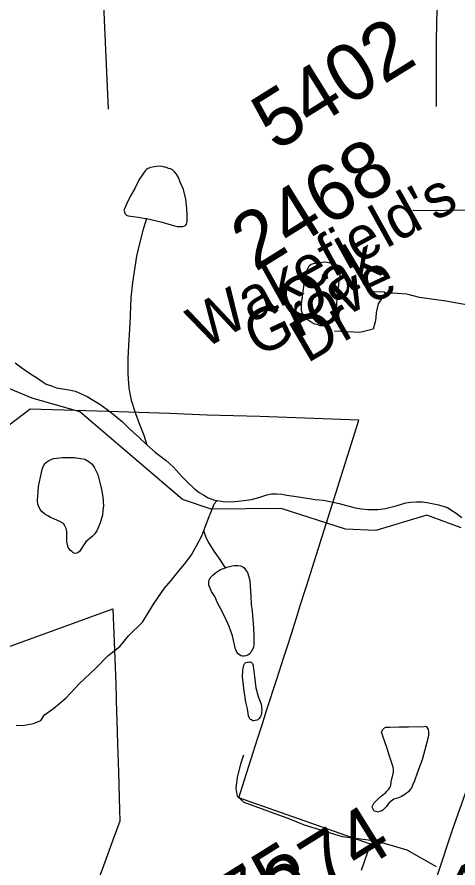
# Model space of a CAD drawing. Extents: x 2001466 to 31450019, y -30647475 to 847247.
# Drawn here: x 2199163 to 2201103, y 763287 to 767032 of the extents above; entities that cross this region are included whole.
import ezdxf

# ---------------------------------------------------------------- set-up
doc = ezdxf.new("R2010")
doc.units = 0
for name, color, linetype in [('Exist Boundary Political City Limit New', 7, 'Continuous'), ('Exist Hydrographic Creek Single Shore', 7, 'Continuous'), ('Exist Hydrographic Misc Water Feature', 7, 'Continuous'), ('Exist Road Non-System Type 51', 7, 'Continuous'), ('Exist Road Secondary Mileage Hundredths English Label', 7, 'Continuous'), ('Exist Road Secondary Type 51 Attributed', 7, 'Continuous'), ('Exist Road Secondary Type 51 Label', 7, 'Continuous'), ('Exist Road Secondary Type 51 Number Label', 7, 'Continuous'), ('Map Preparation Boundary City Limit Buffer Line', 7, 'Continuous')]:
    doc.layers.add(name, color=color, linetype=linetype)

msp = doc.modelspace()

# ---------------------------------------------------------------- linework, layer by layer
at = {"layer": 'Exist Boundary Political City Limit New'}
for points in [[(2200679.2, 763276.9), (2200718.8, 763391.8), (2200664.2, 763410.9), (2200139, 763595.7), (2200164.5, 763675.2), (2200183.5, 763734.7), (2200202.5, 763794.7), (2200221.8, 763855.4), (2200241.5, 763917), (2200261.2, 763979.4), (2200305.5, 764118.2), (2200337.2, 764214.3), (2200352.5, 764262.3), (2200371.5, 764321.7), (2200391.2, 764383.7), (2200410.8, 764445.6), (2200432.8, 764514.1), (2200438, 764530.9), (2200666.8, 765257.4), (2200231.8, 765273.9), (2200000, 765279.3), (2199834, 765287.2), (2199563.5, 765295.2), (2199221.2, 765306.2), (2198818.2, 765000)], [(2198313.8, 763964.7), (2199584.2, 764427.9), (2199597.2, 764096.9), (2199601.2, 763967.4), (2199602.2, 763936.9), (2199605.2, 763831.4), (2199609, 763708.6), (2199614, 763542.9), (2199615.5, 763492.9), (2199586.8, 763414.1), (2199543.8, 763296.7), (2199506, 763193.4)]]:
    msp.add_lwpolyline(points, dxfattribs=at)
at = {"layer": 'Exist Hydrographic Creek Single Shore'}
msp.add_lwpolyline([(2201117, 764784.1), (2200965.9, 764839.8), (2200742, 764772.2), (2200607.9, 764778.2), (2200324.9, 764869.3), (2200016.9, 764865.8), (2199891, 764907.8), (2199438.9, 765294.3), (2199229.9, 765354.3), (2199013, 765444), (2198688, 765447.5), (2198537.1, 765588.4), (2198326.9, 765871.5)], dxfattribs=at)
at = {"layer": 'Exist Hydrographic Misc Water Feature'}
for points in [[(2199732.1, 766145), (2199802.2, 766129.5), (2199856.2, 766112), (2199868.1, 766109.8), (2199884.3, 766110.2), (2199892.5, 766110.2), (2199900.5, 766112.2), (2199904.1, 766114.1), (2199908.2, 766120.4), (2199910.3, 766126.1), (2199912.1, 766133.9), (2199912.1, 766144.1), (2199911.9, 766158.3), (2199909.7, 766188.3), (2199905.2, 766230.3), (2199895.1, 766272), (2199883, 766301.8), (2199872.6, 766327.8), (2199864.8, 766339.9), (2199856.6, 766349.7), (2199850.4, 766355.9), (2199846.9, 766359.7), (2199838.5, 766363.7), (2199830.3, 766365.4), (2199820.5, 766369.3), (2199812.7, 766371.3), (2199802.4, 766373.2), (2199790.3, 766375.4), (2199778.7, 766373.2), (2199766.6, 766373), (2199758.6, 766370.9), (2199750.2, 766369), (2199744.8, 766366.9), (2199738.5, 766365), (2199732.7, 766360.7), (2199728.6, 766356.8), (2199722.7, 766348.8), (2199716.7, 766340.8), (2199701.1, 766316.7), (2199681.3, 766276.4), (2199661.2, 766242.5), (2199645.6, 766210.3), (2199635.9, 766188.2), (2199633.7, 766182.1), (2199635.9, 766174.5), (2199638, 766166.4), (2199644.1, 766160.2), (2199648, 766158.4), (2199651.9, 766156.2), (2199696, 766150.8), (2199728.2, 766144.7), (2199732.1, 766145)], [(2199732.1, 766145), (2199716.5, 766092.9), (2199702.8, 766040.6), (2199689, 765978.6), (2199671.8, 765862.8), (2199664.2, 765796.6), (2199658.9, 765682.6), (2199654, 765586.4), (2199650.7, 765528.5), (2199650.9, 765460.7), (2199655.4, 765398.7), (2199665.7, 765344.9), (2199683.9, 765286.9), (2199700.1, 765243.1), (2199720.8, 765191.3), (2199735, 765149.4)], [(2200570.2, 765802.9), (2200568.5, 765752.9), (2200566.7, 765739), (2200564.6, 765724.7), (2200556.6, 765706.8), (2200549, 765696.6), (2200542.9, 765688.6), (2200533.2, 765680.7), (2200525, 765674.7), (2200510.9, 765672.3), (2200497, 765672.4), (2200486.9, 765676.4), (2200473.2, 765680.1), (2200460.9, 765686), (2200439.1, 765699.8), (2200428.9, 765707.8), (2200422.7, 765713.6), (2200418.6, 765725.6), (2200414.7, 765739.6), (2200414.3, 765755.9), (2200414.5, 765769.6), (2200420.3, 765813.8), (2200427.4, 765867.9), (2200435.4, 765907.7), (2200439.7, 765918), (2200443.4, 765928), (2200449, 765936), (2200457.2, 765944.1), (2200473.2, 765948.2), (2200493.3, 765952.1), (2200517, 765954.5), (2200527.5, 765952.6), (2200539, 765950.4), (2200557.2, 765944.8), (2200567.3, 765938.8), (2200575.3, 765930.7), (2200579.2, 765918.8), (2200581.4, 765908.7), (2200583.3, 765895.1), (2200577.7, 765856.9), (2200575.9, 765832.9), (2200570.2, 765802.9)], [(2199154.5, 765509.3), (2199184.4, 765487.4), (2199213.1, 765467.6), (2199257.2, 765439.8), (2199273.2, 765428.1), (2199291.2, 765416.1), (2199315.4, 765408.3), (2199337.4, 765400.5), (2199399.7, 765389.1), (2199419.4, 765384.9), (2199439.3, 765377), (2199471.7, 765361.6), (2199497.7, 765345.5), (2199527.7, 765328), (2199559.9, 765304), (2199594.1, 765278.2), (2199626.5, 765250.6), (2199660.3, 765216.6), (2199698.5, 765182.9), (2199735, 765149.4)], [(2199735, 765149.4), (2199773.1, 765115.7), (2199819.5, 765079.9), (2199849.4, 765052.2), (2199890, 765008.4), (2199917.7, 764980.6), (2199940.4, 764958.5), (2199964.4, 764939.1), (2199984.5, 764927.2), (2200004.6, 764915.2), (2200036.6, 764903.4), (2200044.2, 764903.5)], [(2199540.8, 764919.9), (2199543.3, 764880.2), (2199541, 764859.9), (2199538.9, 764839.9), (2199529.5, 764806), (2199515.8, 764774), (2199505.7, 764757.7), (2199493.6, 764745.7), (2199465.7, 764721.5), (2199460.2, 764713.4), (2199438.5, 764679.5), (2199432.1, 764675.5), (2199426.4, 764671.5), (2199418.4, 764671.1), (2199410.6, 764673.1), (2199406.1, 764677.4), (2199396.4, 764685), (2199388.2, 764697.1), (2199381.9, 764723.3), (2199381.7, 764767.1), (2199379.6, 764780.8), (2199373.7, 764793.1), (2199367.5, 764802.9), (2199355.2, 764810.8), (2199325.3, 764822.7), (2199311.1, 764828.5), (2199299.2, 764836.4), (2199285.1, 764844.2), (2199273.2, 764854.1), (2199265.2, 764864.2), (2199257.2, 764880.1), (2199255.2, 764888), (2199252.7, 764902.2), (2199258.4, 764966.3), (2199266.2, 765006.1), (2199274, 765040.1), (2199277.7, 765054.2), (2199285.7, 765066.4), (2199293.7, 765074.5), (2199303.8, 765080.3), (2199313.4, 765084.5), (2199323.4, 765088.7), (2199363.6, 765092.7), (2199391.7, 765093), (2199415.5, 765093.1), (2199443.2, 765089.3), (2199461.2, 765085.3), (2199479.7, 765075.6), (2199493.8, 765063.7), (2199503.5, 765047.7), (2199518, 765017.9), (2199528.1, 764983.9), (2199534.4, 764952.1), (2199540.8, 764919.9)], [(2200044.2, 764903.5), (2200070.4, 764899.6), (2200108.4, 764897.9), (2200148.2, 764902.4), (2200194.7, 764908.4), (2200226.7, 764916.9), (2200262.4, 764929), (2200282.1, 764933.3), (2200304.2, 764933.2), (2200328.2, 764931.6), (2200349.9, 764927.5), (2200412.3, 764918.1), (2200474.2, 764908.3), (2200510.7, 764904.9), (2200580.2, 764891.1), (2200650.5, 764871.5), (2200678.2, 764867.7), (2200706.5, 764863.9), (2200730.5, 764864.4), (2200750.4, 764864.6), (2200784.2, 764868.8), (2200830.6, 764880.9), (2200874.2, 764893.3), (2200893.9, 764897.2), (2200920, 764897.4), (2200946.4, 764897.8), (2200974.3, 764894), (2201018, 764884.2), (2201056.5, 764872.7), (2201076.6, 764860.7), (2201094.7, 764848.7), (2201120.5, 764828.9)], [(2199985.3, 764771.3), (2199997.4, 764803.1), (2200008.7, 764833.4), (2200022.9, 764869.4), (2200030.5, 764889.4), (2200044.2, 764903.5)], [(2199159.6, 763915.9), (2199187.7, 763914.1), (2199235.5, 763922.3), (2199267.5, 763936.5), (2199283.5, 763960.5), (2199323, 763989), (2199378.8, 764035.3), (2199436.2, 764097.6), (2199509.6, 764166.1), (2199563.4, 764220.4), (2199615.2, 764260.8), (2199653, 764309.1), (2199714.5, 764369.2), (2199765.9, 764451.9), (2199811.5, 764518), (2199840.8, 764552.1), (2199870.7, 764588.6), (2199906.2, 764630.7), (2199930.2, 764664.8), (2199954.2, 764707), (2199975.7, 764749.2), (2199985.3, 764771.3)], [(2200080.5, 764608), (2200052.2, 764649.6), (2200029.8, 764681.4), (2200003.6, 764723.4), (2199997.7, 764733.3), (2199993.8, 764745.2), (2199989.2, 764757.3), (2199985.3, 764771.3)], [(2200080.5, 764608), (2200086.4, 764609.9), (2200110.2, 764616), (2200120.5, 764618.2), (2200134.4, 764618.1), (2200146.5, 764616.3), (2200160.5, 764608.5), (2200168.5, 764598.4), (2200176.9, 764586.6), (2200182.8, 764568.6), (2200186.9, 764552.6), (2200189, 764526.7), (2200191.2, 764484.6), (2200193.9, 764446.5), (2200197.8, 764416.6), (2200204.1, 764342.7), (2200204.3, 764311), (2200205, 764282.9), (2200204.5, 764270.8), (2200202.9, 764258.9), (2200199.2, 764248.9), (2200194.7, 764242.7), (2200189, 764231), (2200179.1, 764222.7), (2200169.5, 764220.6), (2200163.1, 764218.7), (2200155.1, 764218.7), (2200147.3, 764220.7), (2200141.2, 764224.4), (2200135.4, 764228.5), (2200130.9, 764236.5), (2200125, 764250.4), (2200110.4, 764308.2), (2200096.3, 764350), (2200078, 764391.7), (2200057.5, 764431.8), (2200045.4, 764453.9), (2200033.5, 764481.6), (2200019.4, 764503.6), (2200007.5, 764531.4), (2200007.1, 764539.2), (2200006.7, 764547.4), (2200008.9, 764553.5), (2200013.2, 764563.4), (2200024.5, 764575.5), (2200036.4, 764585.4), (2200058.8, 764599.9), (2200080.5, 764608)], [(2200214.2, 764079.1), (2200224.4, 764041), (2200236.7, 764007.1), (2200238.6, 763995.1), (2200240.4, 763981.4), (2200239.2, 763973.1), (2200239, 763967.1), (2200236.7, 763959.3), (2200234.9, 763953.1), (2200231, 763949.2), (2200228.9, 763945), (2200222.8, 763939.1), (2200217.5, 763937), (2200211.1, 763935.2), (2200205.2, 763934.8), (2200201.3, 763935), (2200195.1, 763938.8), (2200189.2, 763940.9), (2200184.9, 763948.9), (2200180.8, 763956.8), (2200176.9, 763986.6), (2200170.3, 764016.8), (2200162.1, 764066.7), (2200157.8, 764102.6), (2200155.7, 764128.5), (2200156, 764154.4), (2200157.4, 764166.4), (2200159.2, 764172.6), (2200161.7, 764178.7), (2200163.3, 764184.5), (2200169.5, 764190.5), (2200175.4, 764192.9), (2200179.7, 764192.6), (2200185.5, 764194.6), (2200189.4, 764192.8), (2200193.3, 764193), (2200195.5, 764189), (2200199.4, 764186.8), (2200201.7, 764176.7), (2200203.5, 764164.7), (2200205.8, 764140.8), (2200210.1, 764104.9), (2200214.2, 764079.1)], [(2200884.7, 763907.6), (2200954.8, 763910), (2200961, 763910.3), (2200964.7, 763908.1), (2200967.1, 763904.1), (2200971.2, 763896.2), (2200972.9, 763888.2), (2200972.9, 763880.1), (2200973.3, 763872.3), (2200971.2, 763862.1), (2200961.6, 763822.2), (2200946, 763762.1), (2200924.7, 763708.1), (2200912.4, 763669.8), (2200904.6, 763653.9), (2200898.9, 763639.8), (2200890.9, 763630.1), (2200884.7, 763621.6), (2200876.9, 763615.5), (2200869.1, 763609.8), (2200855, 763601.3), (2200841.2, 763595.4), (2200821.1, 763589.5), (2200815, 763585.5), (2200809.2, 763581.1), (2200799.4, 763571.3), (2200787.5, 763555.2), (2200771.9, 763540.9), (2200765.8, 763537), (2200757.8, 763535), (2200749.8, 763532.9), (2200743.6, 763534.7), (2200735.4, 763536.7), (2200731.9, 763540.9), (2200729.7, 763544.9), (2200727.2, 763550.9), (2200725.4, 763554.9), (2200727.6, 763560.6), (2200729.5, 763566.8), (2200733.4, 763572.7), (2200751.2, 763590.7), (2200767.2, 763604.9), (2200785.1, 763619.3), (2200788.9, 763623.1), (2200799.2, 763633.3), (2200803.1, 763641.3), (2200807, 763649.2), (2200808.8, 763665.2), (2200818.7, 763709.1), (2200818.7, 763719.3), (2200818.5, 763731), (2200801.9, 763779), (2200791.6, 763813), (2200779.5, 763846.8), (2200773.2, 763862.8), (2200769.3, 763876.8), (2200767.2, 763884.8), (2200769.5, 763891), (2200770.9, 763894.8), (2200775.4, 763899), (2200779.1, 763902.9), (2200785.3, 763906.8), (2200802.7, 763907), (2200844.9, 763907.5), (2200884.7, 763907.6)]]:
    msp.add_lwpolyline(points, dxfattribs=at)
at = {"layer": 'Exist Road Non-System Type 51'}
msp.add_line((2199521.3, 767568.4), (2199563.9, 766625.6), dxfattribs=at)
for points in [[(2201846, 765916), (2201730.8, 765930.2), (2201602.6, 765936.2), (2201540.5, 765962.3), (2201440.4, 765988.3), (2201396.3, 765992.4), (2201378.3, 765994.4), (2201354.3, 765992.4), (2201328.3, 765984.3), (2201277.5, 765940.6), (2201242.7, 765901.3), (2201223.8, 765859.7), (2201215.1, 765823.9), (2201210.5, 765794), (2201208.1, 765776.1), (2201201.9, 765764.2), (2201192.5, 765764.6), (2201174.4, 765761.3), (2201132, 765765.9), (2201049.9, 765781.9), (2200933.7, 765798), (2200877.6, 765812), (2200816, 765816.6), (2200784.2, 765816.6)], [(2200784.2, 765816.6), (2200778.9, 765820.7), (2200732.8, 765822.3), (2200705.4, 765834), (2200685.4, 765862.1), (2200679.4, 765896.2), (2200687.4, 765932.2)], [(2200784.2, 765816.6), (2200783.1, 765816.6), (2200751.5, 765769.9), (2200743.5, 765731.8), (2200741.5, 765705.8), (2200737.4, 765683.7), (2200729.4, 765657.7), (2200671.8, 765642.6), (2200559.2, 765649.7)], [(2200159.4, 763783.9), (2200146.6, 763744.2), (2200131.4, 763686.5), (2200126.4, 763638.6), (2200131.7, 763602.5), (2200161.1, 763575.9), (2200361.6, 763503.8), (2200427, 763476.5), (2200593.9, 763425.1), (2200743.5, 763406.1), (2200878.6, 763366.6), (2201007.2, 763294)]]:
    msp.add_lwpolyline(points, dxfattribs=at)
at = {"layer": 'Exist Road Secondary Type 51 Attributed'}
for points in [[(2201099.8, 767750.6), (2201102, 767591.1), (2201099.8, 767484.5), (2201090.9, 767404.5), (2201082, 767357.9), (2201055.3, 767273.4), (2201024.2, 767169), (2201013.1, 767098), (2201008.7, 767020.2), (2201006.4, 766909.2), (2201006.4, 766638.2)], [(2201876.1, 766139.3), (2201863, 766010.3), (2201839, 765890.9), (2201736.4, 765522.3), (2201505.2, 764770.5), (2201427.7, 764498.2), (2201382.7, 764348.5), (2201328.3, 764150.6), (2201241, 763917.1), (2201077.2, 763453.2), (2201013.4, 763257.4), (2200925, 763014.4), (2200847.5, 762809.2)]]:
    msp.add_lwpolyline(points, dxfattribs=at)
at = {"layer": 'Exist Road Secondary Type 51 Number Label'}
msp.add_line((2202576.7, 766198.4), (2200904.1, 766178.1), dxfattribs=at)
at = {"layer": 'Map Preparation Boundary City Limit Buffer Line'}
for points in [[(2200679.2, 763276.9), (2200718.8, 763391.8), (2200664.2, 763410.9), (2200139, 763595.7), (2200164.5, 763675.2), (2200183.5, 763734.7), (2200202.5, 763794.7), (2200221.8, 763855.4), (2200241.5, 763917), (2200261.2, 763979.4), (2200305.5, 764118.2), (2200337.2, 764214.3), (2200352.5, 764262.3), (2200371.5, 764321.7), (2200391.2, 764383.7), (2200410.8, 764445.6), (2200432.8, 764514.1), (2200438, 764530.9), (2200666.8, 765257.4), (2200231.8, 765273.9), (2200000, 765279.3), (2199834, 765287.2), (2199563.5, 765295.2), (2199221.2, 765306.2), (2198818.2, 765000)], [(2198313.8, 763964.7), (2199584.2, 764427.9), (2199597.2, 764096.9), (2199601.2, 763967.4), (2199602.2, 763936.9), (2199605.2, 763831.4), (2199609, 763708.6), (2199614, 763542.9), (2199615.5, 763492.9), (2199586.8, 763414.1), (2199543.8, 763296.7), (2199506, 763193.4)]]:
    msp.add_lwpolyline(points, dxfattribs=at)

# ---------------------------------------------------------------- texts
at = {"layer": 'Exist Road Secondary Mileage Hundredths English Label'}
msp.add_text('.19', height=250, rotation=26.7986, dxfattribs=at).set_placement((2201070.6, 762993))
at = {"layer": 'Exist Road Secondary Type 51 Label'}
for s, rotation, p in [("Wakefield's", 28.9686, (2199984, 765567.4)), ('Oak', 30.722, (2200383.6, 765668.3)), ('Grove', 25.1435, (2200219.4, 765533.2)), ('Dr', 30.4037, (2200439.2, 765505.9))]:
    msp.add_text(s, height=190, rotation=rotation, dxfattribs=at).set_placement(p)
at = {"layer": 'Exist Road Secondary Type 51 Number Label'}
for s, p in [('5402', (2200301.4, 766437.7)), ('2468', (2200210.5, 765907.6)), ('2374', (2200194.3, 762971.3)), ('2375', (2199828.2, 762811.4))]:
    msp.add_text(s, height=250, rotation=31.918, dxfattribs=at).set_placement(p)

doc.saveas('drawing.dxf')
